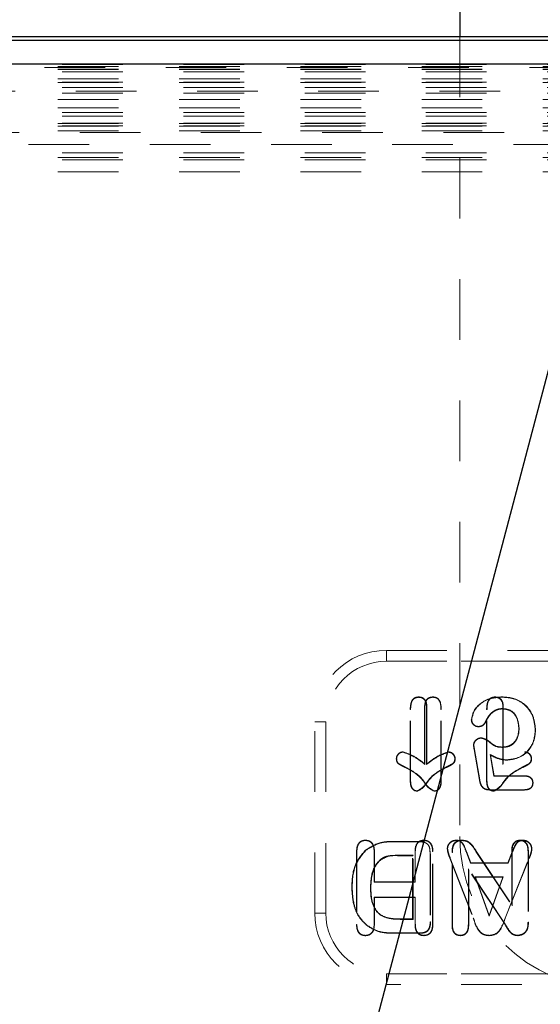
# Model space of a CAD drawing. Header units: inches. Extents: x 220 to 877, y 4 to 174.
# Tile 358 of 656: x 420.083 to 420.942, y 151.398 to 153.022. Entities that reach past the tile are written whole.
import ezdxf

# ---------------------------------------------------------------- set-up
doc = ezdxf.new("R2010")
doc.units = ezdxf.units.IN
doc.header["$LTSCALE"] = 0.5
doc.header["$MEASUREMENT"] = 0
doc.linetypes.add('HIDDEN', pattern=[0.225, 0.15, -0.075])
for name, color, linetype in [('DSS-M-S', 53, 'Continuous'), ('SID-M-S', 105, 'Continuous'), ('SVD-M-S', 8, 'Continuous')]:
    doc.layers.add(name, color=color, linetype=linetype)

msp = doc.modelspace()

# ---------------------------------------------------------------- linework, layer by layer
at = {"layer": 'DSS-M-S', "linetype": 'Continuous', "lineweight": 25}
msp.add_line((420.80864, 153.04988), (420.80864, 152.99386), dxfattribs=at)
at = {"layer": 'DSS-M-S', "linetype": 'HIDDEN', "lineweight": 18}
msp.add_line((420.80864, 152.99386), (420.80864, 151.67488), dxfattribs=at)
msp.add_arc((421.05864, 151.67488), 0.25, 180, 0, dxfattribs=at)
at = {"layer": 'SID-M-S'}
msp.add_line((422.37467, 157.8213), (420.11526, 149.26583), dxfattribs=at)
at = {"layer": 'SVD-M-S', "linetype": 'Continuous', "lineweight": 25}
for p, q in [((423.2744, 152.99386), (419.12455, 152.99386)), ((423.27435, 152.99386), (419.1246, 152.99386)), ((419.13037, 152.98804), (423.26858, 152.98804)), ((423.26858, 152.94869), (419.13037, 152.94869))]:
    msp.add_line(p, q, dxfattribs=at)
at = {"layer": 'SVD-M-S', "linetype": 'HIDDEN', "lineweight": 18}
for p, q in [((422.85302, 152.94818), (419.54593, 152.94818)), ((419.54593, 152.94465), (422.85302, 152.94465)), ((423.2236, 152.94311), (419.17535, 152.94311)), ((419.54593, 152.94032), (422.85302, 152.94032)), ((419.54593, 152.93987), (422.85302, 152.93987)), ((422.85302, 152.93614), (419.54593, 152.93614)), ((419.54593, 152.92434), (422.85302, 152.92434)), ((422.85302, 152.91906), (419.54593, 152.91906)), ((419.54593, 152.91816), (422.85302, 152.91816)), ((419.17535, 152.90375), (423.2236, 152.90375)), ((422.85302, 152.91029), (419.54593, 152.91029)), ((422.85302, 152.90065), (419.54593, 152.90065)), ((419.54593, 152.89022), (422.85302, 152.89022)), ((419.54593, 152.87665), (422.85302, 152.87665)), ((422.85302, 152.86877), (419.54593, 152.86877)), ((422.85302, 152.86259), (419.54593, 152.86259)), ((422.85302, 152.851), (419.54593, 152.851)), ((419.54593, 152.85079), (422.85302, 152.85079)), ((422.85302, 152.84661), (419.54593, 152.84661)), ((419.54593, 152.84622), (422.85302, 152.84622)), ((419.54593, 152.83875), (422.85302, 152.83875)), ((419.78181, 152.83578), (422.61713, 152.83578)), ((422.59745, 152.8161), (419.8015, 152.8161)), ((422.85302, 152.80251), (419.54593, 152.80251)), ((419.54593, 152.79465), (422.85302, 152.79465)), ((422.85302, 152.79086), (419.54593, 152.79086)), ((419.54593, 152.7712), (422.85302, 152.7712)), ((420.68766, 151.98205), (420.68766, 151.96401)), ((420.68766, 151.98205), (421.71129, 151.98205)), ((420.68766, 151.96401), (420.68766, 151.98205)), ((420.68766, 151.96401), (421.71129, 151.96401)), ((421.71129, 151.96401), (420.68766, 151.96401)), ((420.74091, 151.90466), (420.74091, 151.90528)), ((420.76434, 151.90476), (420.76434, 151.90528)), ((420.86689, 151.90466), (420.86689, 151.90528)), ((420.87919, 151.90476), (420.87919, 151.90528)), ((420.75117, 151.8886), (420.75066, 151.88861)), ((420.75066, 151.88861), (420.75066, 151.79504)), ((420.75117, 151.8886), (420.75117, 151.79402)), ((420.75397, 151.8886), (420.75459, 151.88861)), ((420.75397, 151.8886), (420.75397, 151.79381)), ((420.75459, 151.88861), (420.75459, 151.79504)), ((420.87996, 151.8886), (420.88058, 151.88861)), ((420.87996, 151.8886), (420.87996, 151.79381)), ((420.88058, 151.88861), (420.88058, 151.79504)), ((420.72765, 151.88442), (420.72703, 151.88442)), ((420.72703, 151.76573), (420.72703, 151.88442)), ((420.72765, 151.76574), (420.72765, 151.88442)), ((420.7777, 151.88442), (420.77821, 151.88442)), ((420.7777, 151.76574), (420.7777, 151.88442)), ((420.77821, 151.76573), (420.77821, 151.88442)), ((420.85364, 151.88442), (420.85302, 151.88442)), ((420.85302, 151.76573), (420.85302, 151.88442)), ((420.85364, 151.76574), (420.85364, 151.88442)), ((420.87959, 151.88611), (420.87959, 151.88559)), ((420.56955, 151.86394), (420.58759, 151.86394)), ((420.56955, 151.54898), (420.56955, 151.86394)), ((420.58759, 151.86394), (420.56955, 151.86394)), ((420.58759, 151.54898), (420.58759, 151.86394)), ((420.58759, 151.86394), (420.58759, 151.54898)), ((420.82831, 151.86732), (420.8278, 151.86732)), ((420.83964, 151.85658), (420.83964, 151.85607)), ((420.85215, 151.86634), (420.85262, 151.86612)), ((420.90668, 151.85358), (420.90617, 151.85357)), ((420.93321, 151.8505), (420.93373, 151.8505)), ((420.83185, 151.82568), (420.83133, 151.82568)), ((420.8443, 151.83734), (420.84431, 151.83786)), ((420.71515, 151.81421), (420.71516, 151.81473)), ((420.7901, 151.81411), (420.79009, 151.81473)), ((420.83298, 151.81863), (420.83247, 151.81854)), ((420.83247, 151.81854), (420.84118, 151.76822)), ((420.83298, 151.81863), (420.84168, 151.76831)), ((420.85866, 151.81029), (420.85935, 151.80931)), ((420.86483, 151.77484), (420.85866, 151.81029)), ((420.86526, 151.77536), (420.85935, 151.80931)), ((420.88003, 151.82209), (420.88002, 151.8226)), ((420.91608, 151.81411), (420.91607, 151.81473)), ((420.70454, 151.80316), (420.70403, 151.80316)), ((420.75117, 151.79402), (420.75066, 151.79504)), ((420.75397, 151.79381), (420.75459, 151.79504)), ((420.8006, 151.80316), (420.80122, 151.80316)), ((420.87996, 151.79381), (420.88058, 151.79504)), ((420.88654, 151.80146), (420.88654, 151.80095)), ((420.92659, 151.80316), (420.92721, 151.80316)), ((420.71932, 151.78932), (420.7191, 151.78886)), ((420.78588, 151.78942), (420.78615, 151.78886)), ((420.86483, 151.77484), (420.86526, 151.77536)), ((420.91459, 151.77484), (420.86483, 151.77484)), ((420.9146, 151.77536), (420.86526, 151.77536)), ((420.91186, 151.78942), (420.91213, 151.78886)), ((420.91459, 151.77484), (420.9146, 151.77536)), ((420.72765, 151.76574), (420.72703, 151.76573)), ((420.7777, 151.76574), (420.77821, 151.76573)), ((420.84168, 151.76831), (420.84118, 151.76822)), ((420.85364, 151.76574), (420.85302, 151.76573)), ((420.92909, 151.7637), (420.9296, 151.7637)), ((420.73889, 151.75039), (420.73888, 151.74977)), ((420.76636, 151.75028), (420.76637, 151.74977)), ((420.85945, 151.75225), (420.85945, 151.75173)), ((420.85945, 151.75225), (420.91397, 151.75225)), ((420.85945, 151.75173), (420.91398, 151.75173)), ((420.86487, 151.75039), (420.86486, 151.74977)), ((420.91397, 151.75225), (420.91398, 151.75173)), ((420.65306, 151.66854), (420.65306, 151.66906)), ((420.70099, 151.66647), (420.70098, 151.66709)), ((420.70098, 151.66709), (420.74103, 151.66709)), ((420.70099, 151.66647), (420.74102, 151.66647)), ((420.74102, 151.66647), (420.74103, 151.66709)), ((420.74951, 151.66854), (420.74952, 151.66906)), ((420.80264, 151.66854), (420.80264, 151.66906)), ((420.81226, 151.66844), (420.81226, 151.66906)), ((420.90814, 151.66844), (420.90814, 151.66906)), ((420.91293, 151.66854), (420.91293, 151.66906)), ((420.63897, 151.65026), (420.63845, 151.65026)), ((420.63845, 151.65026), (420.63845, 151.53028)), ((420.63897, 151.65026), (420.63897, 151.53028)), ((420.65369, 151.65232), (420.65328, 151.65279)), ((420.66746, 151.65054), (420.66798, 151.65054)), ((420.66746, 151.59964), (420.66746, 151.65054)), ((420.66798, 151.60016), (420.66798, 151.65054)), ((420.73542, 151.65053), (420.73491, 151.65054)), ((420.73491, 151.65054), (420.73491, 151.60016)), ((420.73542, 151.65053), (420.73542, 151.59964)), ((420.75954, 151.65116), (420.7605, 151.64547)), ((420.75988, 151.64546), (420.7605, 151.64547)), ((420.75988, 151.64546), (420.75988, 151.53435)), ((420.7605, 151.64547), (420.7605, 151.53434)), ((420.76392, 151.65026), (420.76444, 151.65026)), ((420.76392, 151.53028), (420.76392, 151.65026)), ((420.76444, 151.53028), (420.76444, 151.65026)), ((420.78857, 151.65512), (420.78806, 151.65512)), ((420.79655, 151.649), (420.79593, 151.649)), ((420.79593, 151.52923), (420.79593, 151.649)), ((420.79655, 151.52924), (420.79655, 151.649)), ((420.81913, 151.65023), (420.81961, 151.65042)), ((420.82646, 151.63114), (420.81913, 151.65023)), ((420.82681, 151.63166), (420.81961, 151.65042)), ((420.83546, 151.65063), (420.83598, 151.65097)), ((420.83546, 151.65063), (420.89498, 151.5607)), ((420.83598, 151.65097), (420.89436, 151.56276)), ((420.89525, 151.65002), (420.88805, 151.63166)), ((420.89572, 151.64982), (420.8884, 151.63114)), ((420.89498, 151.65148), (420.89436, 151.65149)), ((420.89436, 151.56276), (420.89436, 151.65149)), ((420.89498, 151.5607), (420.89498, 151.65148)), ((420.89572, 151.64982), (420.89525, 151.65002)), ((420.9213, 151.65139), (420.92192, 151.6514)), ((420.9213, 151.65139), (420.9213, 151.53391)), ((420.92192, 151.6514), (420.92192, 151.53391)), ((420.9273, 151.65493), (420.92782, 151.65494)), ((420.67735, 151.63671), (420.67776, 151.63624)), ((420.73159, 151.64409), (420.70732, 151.64409)), ((420.70732, 151.64409), (420.70732, 151.64347)), ((420.73097, 151.64347), (420.70732, 151.64347)), ((420.73159, 151.64409), (420.73097, 151.64347)), ((420.73097, 151.53914), (420.73097, 151.64347)), ((420.73159, 151.53852), (420.73159, 151.64409)), ((420.79297, 151.63963), (420.79249, 151.63944)), ((420.79249, 151.63944), (420.83103, 151.54055)), ((420.79297, 151.63963), (420.83151, 151.54074)), ((420.82646, 151.63114), (420.82681, 151.63166)), ((420.8884, 151.63114), (420.82646, 151.63114)), ((420.88805, 151.63166), (420.82681, 151.63166)), ((420.88336, 151.54055), (420.92273, 151.6388)), ((420.88384, 151.54037), (420.92321, 151.63861)), ((420.8884, 151.63114), (420.88805, 151.63166)), ((420.92273, 151.6388), (420.92321, 151.63861)), ((420.88387, 151.5304), (420.82287, 151.62189)), ((420.82287, 151.62189), (420.82287, 151.52924)), ((420.82287, 151.62189), (420.82349, 151.61985)), ((420.82349, 151.61985), (420.82349, 151.52923)), ((420.88335, 151.53006), (420.82349, 151.61985)), ((420.66746, 151.59964), (420.66798, 151.60016)), ((420.73542, 151.59964), (420.66746, 151.59964)), ((420.73491, 151.60016), (420.66798, 151.60016)), ((420.73542, 151.59964), (420.73491, 151.60016)), ((420.83408, 151.60855), (420.83481, 151.60803)), ((420.8571, 151.54351), (420.83408, 151.60855)), ((420.83408, 151.60855), (420.88057, 151.60855)), ((420.83481, 151.60803), (420.87984, 151.60803)), ((420.85711, 151.54504), (420.83481, 151.60803)), ((420.88057, 151.60855), (420.8571, 151.54351)), ((420.87984, 151.60803), (420.85711, 151.54504)), ((420.88057, 151.60855), (420.87984, 151.60803)), ((420.6312, 151.59093), (420.63058, 151.59093)), ((420.66145, 151.59072), (420.66207, 151.59072)), ((420.66746, 151.57509), (420.66798, 151.57457)), ((420.66746, 151.57509), (420.73542, 151.57509)), ((420.66746, 151.53047), (420.66746, 151.57509)), ((420.66798, 151.53046), (420.66798, 151.57457)), ((420.66798, 151.57457), (420.73491, 151.57457)), ((420.73542, 151.57509), (420.73491, 151.57457)), ((420.73491, 151.57457), (420.73491, 151.53046)), ((420.73542, 151.57509), (420.73542, 151.53047)), ((420.56955, 151.54898), (420.58759, 151.54898)), ((420.58759, 151.54898), (420.56955, 151.54898)), ((420.89498, 151.5607), (420.89436, 151.56276)), ((420.71036, 151.53852), (420.71036, 151.53914)), ((420.71036, 151.53914), (420.73097, 151.53914)), ((420.71036, 151.53852), (420.73159, 151.53852)), ((420.73159, 151.53852), (420.73097, 151.53914)), ((420.75988, 151.53435), (420.7605, 151.53434)), ((420.83151, 151.54074), (420.83103, 151.54055)), ((420.8571, 151.54351), (420.85711, 151.54504)), ((420.88336, 151.54055), (420.88384, 151.54037)), ((420.9213, 151.53391), (420.92192, 151.53391)), ((420.63897, 151.53028), (420.63845, 151.53028)), ((420.65494, 151.52937), (420.65454, 151.52889)), ((420.66746, 151.53047), (420.66798, 151.53046)), ((420.7424, 151.51613), (420.70203, 151.51613)), ((420.70203, 151.51613), (420.70203, 151.51551)), ((420.74241, 151.51551), (420.70203, 151.51551)), ((420.73542, 151.53047), (420.73491, 151.53046)), ((420.7424, 151.51613), (420.74241, 151.51551)), ((420.76392, 151.53028), (420.76444, 151.53028)), ((420.79655, 151.52924), (420.79593, 151.52923)), ((420.82287, 151.52924), (420.82349, 151.52923)), ((420.88387, 151.5304), (420.88335, 151.53006)), ((420.91974, 151.52238), (420.92032, 151.52216)), ((420.65306, 151.51209), (420.65306, 151.51158)), ((420.74952, 151.51209), (420.74952, 151.51158)), ((420.80986, 151.5122), (420.80986, 151.51158)), ((420.85732, 151.51209), (420.85732, 151.51158)), ((420.90441, 151.5122), (420.90441, 151.51158)), ((421.71129, 151.44891), (420.68766, 151.44891)), ((420.68766, 151.43087), (420.68766, 151.44891)), ((420.68766, 151.44891), (420.68766, 151.43087)), ((420.68766, 151.44891), (421.71129, 151.44891)), ((421.71129, 151.43087), (420.68766, 151.43087))]:
    msp.add_line(p, q, dxfattribs=at)
for centre, radius, start, end in [((420.68766, 151.86394), 0.11811, 90, 180), ((420.68766, 151.86394), 0.10007, 90, 180), ((420.68766, 151.86394), 0.10007, 90, 180), ((420.68766, 151.54898), 0.11811, 180, 270), ((420.68766, 151.54898), 0.10007, 180, 270), ((420.68766, 151.54898), 0.10007, 180, 270)]:
    msp.add_arc(centre, radius, start, end, dxfattribs=at)
for points, knots in [([(420.72703, 151.88442), (420.72723, 151.88926), (420.72748, 151.89533), (420.73128, 151.90136), (420.73488, 151.90461), (420.7385, 151.90501), (420.74091, 151.90528)], [0, 0, 0, 0, 0.4994683, 0.6255522, 0.7507471, 1, 1, 1, 1]), ([(420.72765, 151.88442), (420.72784, 151.88916), (420.72807, 151.89507), (420.73174, 151.90092), (420.73515, 151.90403), (420.7386, 151.90441), (420.74091, 151.90466)], [0, 0, 0, 0, 0.5064361, 0.630972, 0.7532948, 1, 1, 1, 1]), ([(420.74091, 151.90528), (420.7432, 151.90501), (420.74779, 151.90449), (420.75388, 151.89819), (420.75432, 151.89225), (420.75459, 151.88861)], [0, 0, 0, 0, 0.2803614, 0.5599189, 1, 1, 1, 1]), ([(420.74091, 151.90466), (420.74238, 151.90455), (420.74529, 151.90435), (420.74919, 151.90218), (420.75334, 151.89719), (420.75371, 151.89215), (420.75397, 151.8886)], [0, 0, 0, 0, 0.1880343, 0.3722986, 0.5570796, 1, 1, 1, 1]), ([(420.76434, 151.90528), (420.76205, 151.90501), (420.75746, 151.90449), (420.75137, 151.89819), (420.75093, 151.89225), (420.75066, 151.88861)], [0, 0, 0, 0, 0.2803614, 0.5599189, 1, 1, 1, 1]), ([(420.76434, 151.90476), (420.76212, 151.90451), (420.75771, 151.90401), (420.75184, 151.89791), (420.75143, 151.89215), (420.75117, 151.8886)], [0, 0, 0, 0, 0.2796525, 0.5562328, 1, 1, 1, 1]), ([(420.77821, 151.88442), (420.77802, 151.88926), (420.77777, 151.89533), (420.77396, 151.90136), (420.77037, 151.90461), (420.76675, 151.90501), (420.76434, 151.90528)], [0, 0, 0, 0, 0.4994683, 0.6255522, 0.7507471, 1, 1, 1, 1]), ([(420.7777, 151.88442), (420.77751, 151.88918), (420.77727, 151.89511), (420.77359, 151.90099), (420.77014, 151.90412), (420.76666, 151.90451), (420.76434, 151.90476)], [0, 0, 0, 0, 0.5052384, 0.6300376, 0.7528509, 1, 1, 1, 1]), ([(420.87919, 151.90528), (420.87256, 151.90495), (420.85933, 151.90429), (420.84274, 151.89552), (420.83095, 151.88267), (420.82885, 151.87244), (420.8278, 151.86732)], [0, 0, 0, 0, 0.2808691, 0.560679, 0.780594, 1, 1, 1, 1]), ([(420.87919, 151.90476), (420.87261, 151.90444), (420.8595, 151.90379), (420.84308, 151.89511), (420.83144, 151.88245), (420.82935, 151.87236), (420.82831, 151.86732)], [0, 0, 0, 0, 0.2820451, 0.5619711, 0.7813879, 1, 1, 1, 1]), ([(420.85302, 151.88442), (420.85322, 151.88926), (420.85347, 151.89533), (420.85727, 151.90136), (420.86086, 151.90461), (420.86448, 151.90501), (420.86689, 151.90528)], [0, 0, 0, 0, 0.4994683, 0.6255522, 0.7507471, 1, 1, 1, 1]), ([(420.85364, 151.88442), (420.85382, 151.88916), (420.85406, 151.89507), (420.85772, 151.90092), (420.86114, 151.90403), (420.86458, 151.90441), (420.86689, 151.90466)], [0, 0, 0, 0, 0.5064361, 0.630972, 0.7532948, 1, 1, 1, 1]), ([(420.86689, 151.90528), (420.86919, 151.90501), (420.87377, 151.90449), (420.87986, 151.89819), (420.88031, 151.89225), (420.88058, 151.88861)], [0, 0, 0, 0, 0.2803614, 0.5599189, 1, 1, 1, 1]), ([(420.86689, 151.90466), (420.86836, 151.90455), (420.87127, 151.90435), (420.87517, 151.90218), (420.87932, 151.89719), (420.8797, 151.89215), (420.87996, 151.8886)], [0, 0, 0, 0, 0.1880343, 0.3722986, 0.5570796, 1, 1, 1, 1]), ([(420.93373, 151.8505), (420.9329, 151.85863), (420.93126, 151.87487), (420.91695, 151.89358), (420.89834, 151.90385), (420.88558, 151.9048), (420.87919, 151.90528)], [0, 0, 0, 0, 0.2800754, 0.5592045, 0.7794042, 1, 1, 1, 1]), ([(420.93321, 151.8505), (420.93239, 151.85856), (420.93077, 151.87465), (420.9166, 151.89318), (420.89817, 151.90335), (420.88552, 151.90429), (420.87919, 151.90476)], [0, 0, 0, 0, 0.2803804, 0.559182, 0.7791182, 1, 1, 1, 1]), ([(420.85215, 151.86634), (420.85371, 151.8693), (420.85683, 151.87523), (420.86379, 151.88166), (420.87168, 151.88548), (420.87696, 151.8859), (420.87959, 151.88611)], [0, 0, 0, 0, 0.2790668, 0.5590096, 0.7797819, 1, 1, 1, 1]), ([(420.85262, 151.86612), (420.85416, 151.86905), (420.85723, 151.87489), (420.86408, 151.88122), (420.87182, 151.88497), (420.877, 151.88539), (420.87959, 151.88559)], [0, 0, 0, 0, 0.2801651, 0.5600077, 0.780024, 1, 1, 1, 1]), ([(420.87959, 151.88611), (420.88405, 151.8855), (420.89297, 151.88428), (420.90457, 151.87198), (420.90588, 151.86054), (420.90668, 151.85358)], [0, 0, 0, 0, 0.2807749, 0.5620534, 1, 1, 1, 1]), ([(420.87959, 151.88559), (420.88396, 151.885), (420.8927, 151.88381), (420.90409, 151.8717), (420.90538, 151.86045), (420.90617, 151.85357)], [0, 0, 0, 0, 0.2799612, 0.5602456, 1, 1, 1, 1]), ([(420.8278, 151.86732), (420.82808, 151.86565), (420.82863, 151.86228), (420.83188, 151.85868), (420.83564, 151.85636), (420.8383, 151.85616), (420.83964, 151.85607)], [0, 0, 0, 0, 0.2789683, 0.5592903, 0.7795134, 1, 1, 1, 1]), ([(420.82831, 151.86732), (420.82858, 151.86573), (420.82912, 151.86251), (420.83222, 151.85908), (420.83581, 151.85685), (420.83836, 151.85667), (420.83964, 151.85658)], [0, 0, 0, 0, 0.2780062, 0.5595336, 0.77838, 1, 1, 1, 1]), ([(420.83964, 151.85658), (420.84122, 151.85673), (420.84437, 151.85703), (420.84916, 151.86044), (420.85101, 151.86409), (420.85215, 151.86634)], [0, 0, 0, 0, 0.27856914, 0.5565302, 1, 1, 1, 1]), ([(420.83964, 151.85607), (420.84128, 151.85622), (420.84456, 151.85653), (420.84952, 151.86005), (420.85144, 151.86382), (420.85262, 151.86612)], [0, 0, 0, 0, 0.2800173, 0.5601385, 1, 1, 1, 1]), ([(420.90617, 151.85357), (420.90589, 151.84931), (420.90533, 151.84079), (420.89938, 151.83006), (420.89007, 151.82362), (420.88337, 151.82294), (420.88002, 151.8226)], [0, 0, 0, 0, 0.2806995, 0.5602578, 0.7799565, 1, 1, 1, 1]), ([(420.90668, 151.85358), (420.9064, 151.84926), (420.90583, 151.84061), (420.89977, 151.82969), (420.89028, 151.82313), (420.88344, 151.82243), (420.88003, 151.82209)], [0, 0, 0, 0, 0.2791309, 0.5589856, 0.7798026, 1, 1, 1, 1]), ([(420.88654, 151.80095), (420.89368, 151.80186), (420.90796, 151.80368), (420.92361, 151.81725), (420.93231, 151.83368), (420.93326, 151.84489), (420.93373, 151.8505)], [0, 0, 0, 0, 0.2795247, 0.5588567, 0.7793601, 1, 1, 1, 1]), ([(420.88654, 151.80146), (420.8936, 151.80237), (420.90772, 151.80417), (420.9232, 151.81759), (420.93181, 151.83384), (420.93274, 151.84494), (420.93321, 151.8505)], [0, 0, 0, 0, 0.2795201, 0.5585634, 0.7790477, 1, 1, 1, 1]), ([(420.84431, 151.83786), (420.84247, 151.83763), (420.83879, 151.83718), (420.83471, 151.83388), (420.83183, 151.83002), (420.8315, 151.82712), (420.83133, 151.82568)], [0, 0, 0, 0, 0.2796688, 0.5596991, 0.7800385, 1, 1, 1, 1]), ([(420.83133, 151.82568), (420.83153, 151.82434), (420.83188, 151.82196), (420.83229, 151.81959), (420.83247, 151.81854)], [0, 0, 0, 0, 0.55992286, 1, 1, 1, 1]), ([(420.8443, 151.83734), (420.84254, 151.83712), (420.839, 151.83669), (420.83509, 151.83351), (420.83233, 151.82983), (420.83201, 151.82706), (420.83185, 151.82568)], [0, 0, 0, 0, 0.2804984, 0.5610729, 0.7810298, 1, 1, 1, 1]), ([(420.83185, 151.82568), (420.83205, 151.82437), (420.8324, 151.82201), (420.8328, 151.81967), (420.83298, 151.81863)], [0, 0, 0, 0, 0.5572677, 1, 1, 1, 1]), ([(420.88003, 151.82209), (420.87618, 151.82218), (420.86849, 151.82238), (420.85991, 151.82889), (420.85259, 151.83497), (420.84704, 151.83656), (420.8443, 151.83734)], [0, 0, 0, 0, 0.2840584, 0.5680563, 0.7875812, 1, 1, 1, 1]), ([(420.88002, 151.8226), (420.87623, 151.82269), (420.86864, 151.82288), (420.86015, 151.82937), (420.85278, 151.83547), (420.84713, 151.83706), (420.84431, 151.83786)], [0, 0, 0, 0, 0.2799775, 0.560502, 0.7813901, 1, 1, 1, 1]), ([(420.71516, 151.81473), (420.71351, 151.81448), (420.71019, 151.814), (420.70667, 151.81076), (420.70442, 151.80707), (420.70416, 151.80447), (420.70403, 151.80316)], [0, 0, 0, 0, 0.2790057, 0.5591807, 0.7797083, 1, 1, 1, 1]), ([(420.71515, 151.81421), (420.71358, 151.81398), (420.71042, 151.81351), (420.70707, 151.81042), (420.70492, 151.8069), (420.70467, 151.80441), (420.70454, 151.80316)], [0, 0, 0, 0, 0.2778287, 0.5587448, 0.7791788, 1, 1, 1, 1]), ([(420.75117, 151.79402), (420.74496, 151.79886), (420.73395, 151.80744), (420.72085, 151.81216), (420.71515, 151.81421)], [0, 0, 0, 0, 0.564758, 1, 1, 1, 1]), ([(420.75066, 151.79504), (420.74456, 151.79977), (420.73372, 151.80818), (420.72081, 151.81273), (420.71516, 151.81473)], [0, 0, 0, 0, 0.5621165, 1, 1, 1, 1]), ([(420.75397, 151.79381), (420.76021, 151.79868), (420.77125, 151.80729), (420.78439, 151.81204), (420.7901, 151.81411)], [0, 0, 0, 0, 0.5652838, 1, 1, 1, 1]), ([(420.75459, 151.79504), (420.76069, 151.79977), (420.77152, 151.80818), (420.78443, 151.81273), (420.79009, 151.81473)], [0, 0, 0, 0, 0.5621165, 1, 1, 1, 1]), ([(420.79009, 151.81473), (420.79174, 151.81448), (420.79506, 151.814), (420.79858, 151.81076), (420.80083, 151.80707), (420.80109, 151.80447), (420.80122, 151.80316)], [0, 0, 0, 0, 0.2790057, 0.5591807, 0.7797083, 1, 1, 1, 1]), ([(420.7901, 151.81411), (420.79165, 151.81388), (420.79478, 151.81341), (420.7981, 151.81035), (420.80023, 151.80686), (420.80048, 151.8044), (420.8006, 151.80316)], [0, 0, 0, 0, 0.27756603, 0.55865106, 0.77907384, 1, 1, 1, 1]), ([(420.85866, 151.81029), (420.86162, 151.80868), (420.86649, 151.80604), (420.87373, 151.80341), (420.88005, 151.8018), (420.88438, 151.80157), (420.88654, 151.80146)], [0, 0, 0, 0, 0.341155, 0.5611618, 0.7807098, 1, 1, 1, 1]), ([(420.85935, 151.80931), (420.86415, 151.8068), (420.87272, 151.8023), (420.88232, 151.80136), (420.88654, 151.80095)], [0, 0, 0, 0, 0.5603112, 1, 1, 1, 1]), ([(420.91607, 151.81473), (420.91773, 151.81448), (420.92105, 151.814), (420.92456, 151.81076), (420.92681, 151.80707), (420.92708, 151.80447), (420.92721, 151.80316)], [0, 0, 0, 0, 0.2790057, 0.5591807, 0.7797083, 1, 1, 1, 1]), ([(420.91608, 151.81411), (420.91764, 151.81388), (420.92077, 151.81341), (420.92408, 151.81035), (420.92622, 151.80686), (420.92646, 151.8044), (420.92659, 151.80316)], [0, 0, 0, 0, 0.277566, 0.5586511, 0.7790738, 1, 1, 1, 1]), ([(420.70403, 151.80316), (420.70427, 151.80101), (420.70477, 151.7967), (420.71153, 151.79256), (420.71622, 151.79027), (420.7191, 151.78886)], [0, 0, 0, 0, 0.2779716, 0.5575629, 1, 1, 1, 1]), ([(420.70454, 151.80316), (420.70478, 151.80111), (420.70524, 151.79698), (420.71187, 151.79299), (420.71647, 151.79073), (420.71932, 151.78932)], [0, 0, 0, 0, 0.2721658, 0.5482089, 1, 1, 1, 1]), ([(420.8006, 151.80316), (420.80037, 151.80113), (420.79991, 151.79703), (420.79331, 151.79307), (420.78873, 151.79082), (420.78588, 151.78942)], [0, 0, 0, 0, 0.2709542, 0.546277, 1, 1, 1, 1]), ([(420.80122, 151.80316), (420.80097, 151.80101), (420.80048, 151.7967), (420.79372, 151.79256), (420.78903, 151.79027), (420.78615, 151.78886)], [0, 0, 0, 0, 0.27797158, 0.55756292, 1, 1, 1, 1]), ([(420.92659, 151.80316), (420.92636, 151.80113), (420.92589, 151.79703), (420.9193, 151.79307), (420.91472, 151.79082), (420.91186, 151.78942)], [0, 0, 0, 0, 0.2709542, 0.546277, 1, 1, 1, 1]), ([(420.92721, 151.80316), (420.92696, 151.80101), (420.92646, 151.7967), (420.9197, 151.79256), (420.91501, 151.79027), (420.91213, 151.78886)], [0, 0, 0, 0, 0.2779716, 0.5575629, 1, 1, 1, 1]), ([(420.7191, 151.78886), (420.72964, 151.78313), (420.74436, 151.77513), (420.7546, 151.75642), (420.76253, 151.75194), (420.76637, 151.74977)], [0, 0, 0, 0, 0.5658165, 0.7897896, 1, 1, 1, 1]), ([(420.71932, 151.78932), (420.72993, 151.78356), (420.74471, 151.77552), (420.75491, 151.75689), (420.76268, 151.75241), (420.76636, 151.75028)], [0, 0, 0, 0, 0.5709798, 0.7963058, 1, 1, 1, 1]), ([(420.78615, 151.78886), (420.77561, 151.78313), (420.76089, 151.77513), (420.75065, 151.75642), (420.74272, 151.75194), (420.73888, 151.74977)], [0, 0, 0, 0, 0.5658165, 0.7897896, 1, 1, 1, 1]), ([(420.78588, 151.78942), (420.77527, 151.78365), (420.76047, 151.7756), (420.75027, 151.75699), (420.74254, 151.7525), (420.73889, 151.75039)], [0, 0, 0, 0, 0.5720161, 0.7976144, 1, 1, 1, 1]), ([(420.91213, 151.78886), (420.90159, 151.78313), (420.88688, 151.77513), (420.87664, 151.75642), (420.8687, 151.75194), (420.86486, 151.74977)], [0, 0, 0, 0, 0.5658165, 0.7897896, 1, 1, 1, 1]), ([(420.91186, 151.78942), (420.90125, 151.78365), (420.88645, 151.7756), (420.87626, 151.75699), (420.86853, 151.7525), (420.86487, 151.75039)], [0, 0, 0, 0, 0.5720161, 0.7976144, 1, 1, 1, 1]), ([(420.92909, 151.7637), (420.92899, 151.76499), (420.92878, 151.76755), (420.9267, 151.77089), (420.92216, 151.77435), (420.91772, 151.77464), (420.91459, 151.77484)], [0, 0, 0, 0, 0.1869558, 0.3708065, 0.5559453, 1, 1, 1, 1]), ([(420.9296, 151.7637), (420.92933, 151.76572), (420.92879, 151.76975), (420.92299, 151.77481), (420.91778, 151.77515), (420.9146, 151.77536)], [0, 0, 0, 0, 0.2797057, 0.5593856, 1, 1, 1, 1]), ([(420.73888, 151.74977), (420.73678, 151.75009), (420.73257, 151.75075), (420.7277, 151.75709), (420.72729, 151.76245), (420.72703, 151.76573)], [0, 0, 0, 0, 0.279037, 0.5592717, 1, 1, 1, 1]), ([(420.73889, 151.75039), (420.73755, 151.7505), (420.7349, 151.75072), (420.7316, 151.75312), (420.72823, 151.75793), (420.72789, 151.76251), (420.72765, 151.76574)], [0, 0, 0, 0, 0.1861098, 0.3690935, 0.5545408, 1, 1, 1, 1]), ([(420.76636, 151.75028), (420.76771, 151.7504), (420.77038, 151.75062), (420.77372, 151.75303), (420.77711, 151.75788), (420.77745, 151.76249), (420.7777, 151.76574)], [0, 0, 0, 0, 0.186283, 0.3692705, 0.5557195, 1, 1, 1, 1]), ([(420.76637, 151.74977), (420.76847, 151.75009), (420.77268, 151.75074), (420.77754, 151.75709), (420.77796, 151.76245), (420.77821, 151.76573)], [0, 0, 0, 0, 0.2790243, 0.5592919, 1, 1, 1, 1]), ([(420.84118, 151.76822), (420.8417, 151.7657), (420.84275, 151.76068), (420.84695, 151.75436), (420.85338, 151.75198), (420.85742, 151.75182), (420.85945, 151.75173)], [0, 0, 0, 0, 0.28090354, 0.55934375, 0.77920222, 1, 1, 1, 1]), ([(420.84168, 151.76831), (420.8422, 151.76583), (420.84322, 151.76094), (420.84728, 151.75478), (420.85353, 151.75248), (420.85746, 151.75233), (420.85945, 151.75225)], [0, 0, 0, 0, 0.28401625, 0.55951303, 0.77706435, 1, 1, 1, 1]), ([(420.86486, 151.74977), (420.86276, 151.75009), (420.85856, 151.75075), (420.85369, 151.75709), (420.85327, 151.76245), (420.85302, 151.76573)], [0, 0, 0, 0, 0.279037, 0.5592717, 1, 1, 1, 1]), ([(420.86487, 151.75039), (420.86353, 151.7505), (420.86089, 151.75072), (420.85758, 151.75312), (420.85422, 151.75793), (420.85388, 151.76251), (420.85364, 151.76574)], [0, 0, 0, 0, 0.1861098, 0.3690935, 0.5545408, 1, 1, 1, 1]), ([(420.91397, 151.75225), (420.91603, 151.75233), (420.92008, 151.75248), (420.92553, 151.75457), (420.92874, 151.75894), (420.92897, 151.7621), (420.92909, 151.7637)], [0, 0, 0, 0, 0.2864973, 0.5652897, 0.779799, 1, 1, 1, 1]), ([(420.91398, 151.75173), (420.91607, 151.75182), (420.92024, 151.75198), (420.92588, 151.75416), (420.92923, 151.75873), (420.92948, 151.76204), (420.9296, 151.7637)], [0, 0, 0, 0, 0.2811327, 0.5607075, 0.7797799, 1, 1, 1, 1]), ([(420.65306, 151.66906), (420.65052, 151.66874), (420.64544, 151.6681), (420.63908, 151.66081), (420.63869, 151.65427), (420.63845, 151.65026)], [0, 0, 0, 0, 0.2799887, 0.5593428, 1, 1, 1, 1]), ([(420.65306, 151.66854), (420.65143, 151.66841), (420.64818, 151.66816), (420.6439, 151.6656), (420.63956, 151.65981), (420.63921, 151.65421), (420.63897, 151.65026)], [0, 0, 0, 0, 0.1872675, 0.371768, 0.5570253, 1, 1, 1, 1]), ([(420.66798, 151.65054), (420.66787, 151.65306), (420.66766, 151.65808), (420.66445, 151.66457), (420.65901, 151.66851), (420.65504, 151.66887), (420.65306, 151.66906)], [0, 0, 0, 0, 0.2808678, 0.5599553, 0.7799371, 1, 1, 1, 1]), ([(420.66746, 151.65054), (420.66736, 151.65301), (420.66715, 151.6579), (420.66405, 151.6642), (420.65881, 151.66801), (420.65498, 151.66836), (420.65306, 151.66854)], [0, 0, 0, 0, 0.28443195, 0.56236202, 0.78043516, 1, 1, 1, 1]), ([(420.65328, 151.65279), (420.66149, 151.65783), (420.67621, 151.66687), (420.69338, 151.66702), (420.70098, 151.66709)], [0, 0, 0, 0, 0.5577141, 1, 1, 1, 1]), ([(420.65369, 151.65232), (420.66181, 151.65731), (420.6764, 151.66626), (420.69343, 151.6664), (420.70099, 151.66647)], [0, 0, 0, 0, 0.5564517, 1, 1, 1, 1]), ([(420.74952, 151.66906), (420.74785, 151.66893), (420.74451, 151.66868), (420.74009, 151.66608), (420.73554, 151.66025), (420.73517, 151.65454), (420.73491, 151.65054)], [0, 0, 0, 0, 0.1871224, 0.3743138, 0.5611908, 1, 1, 1, 1]), ([(420.74951, 151.66854), (420.7479, 151.66842), (420.74468, 151.66818), (420.74042, 151.66568), (420.73603, 151.66001), (420.73567, 151.65445), (420.73542, 151.65053)], [0, 0, 0, 0, 0.18675226, 0.37209847, 0.55714175, 1, 1, 1, 1]), ([(420.74102, 151.66647), (420.74313, 151.6664), (420.74728, 151.66626), (420.75337, 151.66463), (420.75833, 151.65988), (420.75964, 151.65282), (420.7598, 151.64794), (420.75988, 151.64546)], [0, 0, 0, 0, 0.1899016, 0.3752428, 0.5564672, 0.7750119, 1, 1, 1, 1]), ([(420.74103, 151.66709), (420.74445, 151.6673), (420.74882, 151.66758), (420.75199, 151.66488), (420.75268, 151.6643)], [0, 0, 0, 0, 0.7815216, 1, 1, 1, 1]), ([(420.76392, 151.65026), (420.76381, 151.65275), (420.76361, 151.65768), (420.76055, 151.66406), (420.75531, 151.66798), (420.75145, 151.66835), (420.74951, 151.66854)], [0, 0, 0, 0, 0.2843567, 0.5623956, 0.7803101, 1, 1, 1, 1]), ([(420.76444, 151.65026), (420.76433, 151.6528), (420.76411, 151.65786), (420.76095, 151.66442), (420.75551, 151.66847), (420.75152, 151.66886), (420.74952, 151.66906)], [0, 0, 0, 0, 0.2808295, 0.5599503, 0.7798858, 1, 1, 1, 1]), ([(420.80264, 151.66906), (420.80056, 151.66878), (420.79639, 151.66824), (420.79176, 151.66449), (420.78862, 151.66004), (420.78824, 151.65676), (420.78806, 151.65512)], [0, 0, 0, 0, 0.2795449, 0.5596166, 0.7799827, 1, 1, 1, 1]), ([(420.80264, 151.66854), (420.80063, 151.66828), (420.79661, 151.66775), (420.79214, 151.66413), (420.78911, 151.65985), (420.78875, 151.6567), (420.78857, 151.65512)], [0, 0, 0, 0, 0.279961, 0.5605961, 0.7805323, 1, 1, 1, 1]), ([(420.79593, 151.649), (420.79604, 151.65176), (420.79627, 151.65726), (420.79951, 151.66459), (420.80574, 151.66863), (420.81008, 151.66891), (420.81226, 151.66906)], [0, 0, 0, 0, 0.2810153, 0.5602589, 0.7796095, 1, 1, 1, 1]), ([(420.79655, 151.649), (420.79666, 151.6517), (420.79688, 151.65705), (420.79998, 151.66415), (420.80597, 151.66803), (420.81015, 151.6683), (420.81226, 151.66844)], [0, 0, 0, 0, 0.285341, 0.5632531, 0.7790131, 1, 1, 1, 1]), ([(420.81961, 151.65042), (420.81799, 151.65531), (420.81574, 151.6621), (420.8088, 151.66877), (420.8047, 151.66896), (420.80264, 151.66906)], [0, 0, 0, 0, 0.5619892, 0.7798111, 1, 1, 1, 1]), ([(420.81913, 151.65023), (420.81753, 151.65509), (420.81533, 151.66174), (420.80858, 151.66827), (420.80464, 151.66845), (420.80264, 151.66854)], [0, 0, 0, 0, 0.5702385, 0.7814563, 1, 1, 1, 1]), ([(420.81226, 151.66906), (420.81524, 151.66879), (420.82118, 151.66826), (420.82942, 151.66112), (420.83349, 151.65483), (420.83598, 151.65097)], [0, 0, 0, 0, 0.2793123, 0.5588063, 1, 1, 1, 1]), ([(420.81226, 151.66844), (420.81515, 151.66818), (420.82094, 151.66767), (420.829, 151.66065), (420.833, 151.65445), (420.83546, 151.65063)], [0, 0, 0, 0, 0.2768923, 0.553671, 1, 1, 1, 1]), ([(420.89436, 151.65149), (420.89445, 151.65385), (420.89465, 151.65856), (420.8976, 151.66463), (420.90256, 151.66849), (420.90628, 151.66887), (420.90814, 151.66906)], [0, 0, 0, 0, 0.2809871, 0.5603406, 0.7800791, 1, 1, 1, 1]), ([(420.89498, 151.65148), (420.89507, 151.6538), (420.89525, 151.65835), (420.89808, 151.66421), (420.90282, 151.6679), (420.90636, 151.66826), (420.90814, 151.66844)], [0, 0, 0, 0, 0.2860543, 0.564243, 0.7811079, 1, 1, 1, 1]), ([(420.91293, 151.66906), (420.91026, 151.66872), (420.90489, 151.66806), (420.89919, 151.65993), (420.89675, 151.65379), (420.89525, 151.65002)], [0, 0, 0, 0, 0.2783168, 0.5572218, 1, 1, 1, 1]), ([(420.91293, 151.66854), (420.91035, 151.66822), (420.90517, 151.66758), (420.89962, 151.65961), (420.89722, 151.65357), (420.89572, 151.64982)], [0, 0, 0, 0, 0.27415691, 0.54962554, 1, 1, 1, 1]), ([(420.90814, 151.66906), (420.91051, 151.66874), (420.91526, 151.66811), (420.92125, 151.66129), (420.92166, 151.65516), (420.92192, 151.6514)], [0, 0, 0, 0, 0.27973651, 0.5592898, 1, 1, 1, 1]), ([(420.90814, 151.66844), (420.90965, 151.66832), (420.91267, 151.66809), (420.91661, 151.66565), (420.92069, 151.6603), (420.92105, 151.65508), (420.9213, 151.65139)], [0, 0, 0, 0, 0.186641, 0.3709224, 0.5558202, 1, 1, 1, 1]), ([(420.92782, 151.65494), (420.92748, 151.65705), (420.9268, 151.66128), (420.92268, 151.66577), (420.91795, 151.66863), (420.9146, 151.66892), (420.91293, 151.66906)], [0, 0, 0, 0, 0.2788809, 0.5591973, 0.7795671, 1, 1, 1, 1]), ([(420.9273, 151.65493), (420.92698, 151.65696), (420.92632, 151.66103), (420.92234, 151.66536), (420.91778, 151.66813), (420.91455, 151.6684), (420.91293, 151.66854)], [0, 0, 0, 0, 0.2778469, 0.5590388, 0.778736, 1, 1, 1, 1]), ([(420.63058, 151.59093), (420.63114, 151.60396), (420.63216, 151.62718), (420.64683, 151.64497), (420.65328, 151.65279)], [0, 0, 0, 0, 0.5607742, 1, 1, 1, 1]), ([(420.6312, 151.59093), (420.63176, 151.60388), (420.63275, 151.62693), (420.64731, 151.64458), (420.65369, 151.65232)], [0, 0, 0, 0, 0.5615882, 1, 1, 1, 1]), ([(420.78806, 151.65512), (420.78856, 151.65211), (420.78945, 151.64671), (420.79156, 151.64166), (420.79249, 151.63944)], [0, 0, 0, 0, 0.5587217, 1, 1, 1, 1]), ([(420.78857, 151.65512), (420.78907, 151.65216), (420.78996, 151.64683), (420.79204, 151.64184), (420.79297, 151.63963)], [0, 0, 0, 0, 0.55517959, 1, 1, 1, 1]), ([(420.92273, 151.6388), (420.92395, 151.64174), (420.92611, 151.64694), (420.92694, 151.65251), (420.9273, 151.65493)], [0, 0, 0, 0, 0.5646317, 1, 1, 1, 1]), ([(420.92321, 151.63861), (420.92443, 151.64156), (420.92662, 151.64683), (420.92745, 151.65246), (420.92782, 151.65494)], [0, 0, 0, 0, 0.5607315, 1, 1, 1, 1]), ([(420.67735, 151.63671), (420.67415, 151.63323), (420.66773, 151.62627), (420.66237, 151.61004), (420.6618, 151.59804), (420.66145, 151.59072)], [0, 0, 0, 0, 0.2806863, 0.5613066, 1, 1, 1, 1]), ([(420.67776, 151.63624), (420.6746, 151.63281), (420.66828, 151.62595), (420.66298, 151.60989), (420.66242, 151.59799), (420.66207, 151.59072)], [0, 0, 0, 0, 0.2793882, 0.5594968, 1, 1, 1, 1]), ([(420.70732, 151.64409), (420.70376, 151.6441), (420.69789, 151.64412), (420.68977, 151.64297), (420.68302, 151.64086), (420.67925, 151.63809), (420.67735, 151.63671)], [0, 0, 0, 0, 0.3371582, 0.5573862, 0.7783388, 1, 1, 1, 1]), ([(420.70732, 151.64347), (420.70137, 151.64363), (420.69079, 151.64393), (420.68173, 151.63858), (420.67776, 151.63624)], [0, 0, 0, 0, 0.56186522, 1, 1, 1, 1]), ([(420.65454, 151.52889), (420.65005, 151.5335), (420.64106, 151.54273), (420.63216, 151.56435), (420.63118, 151.58085), (420.63058, 151.59093)], [0, 0, 0, 0, 0.2798406, 0.5599143, 1, 1, 1, 1]), ([(420.65494, 151.52937), (420.65049, 151.53394), (420.64159, 151.54308), (420.63276, 151.56453), (420.63179, 151.58091), (420.6312, 151.59093)], [0, 0, 0, 0, 0.2793534, 0.559071, 1, 1, 1, 1]), ([(420.66145, 151.59072), (420.66167, 151.58298), (420.66211, 151.56752), (420.67256, 151.54662), (420.69211, 151.53899), (420.70428, 151.53868), (420.71036, 151.53852)], [0, 0, 0, 0, 0.2801176, 0.5595276, 0.7797483, 1, 1, 1, 1]), ([(420.66207, 151.59072), (420.66229, 151.58303), (420.66272, 151.56774), (420.67301, 151.5471), (420.6923, 151.5396), (420.70432, 151.53929), (420.71036, 151.53914)], [0, 0, 0, 0, 0.2815983, 0.5598584, 0.7785291, 1, 1, 1, 1]), ([(420.75988, 151.53435), (420.75978, 151.53158), (420.75957, 151.52615), (420.75559, 151.5191), (420.74886, 151.5164), (420.74457, 151.51622), (420.7424, 151.51613)], [0, 0, 0, 0, 0.2848443, 0.5579025, 0.7759326, 1, 1, 1, 1]), ([(420.7605, 151.53434), (420.76039, 151.53151), (420.76017, 151.5259), (420.75602, 151.51861), (420.74904, 151.51579), (420.74463, 151.51561), (420.74241, 151.51551)], [0, 0, 0, 0, 0.2812167, 0.5585203, 0.7788013, 1, 1, 1, 1]), ([(420.83103, 151.54055), (420.83337, 151.53282), (420.83663, 151.52207), (420.84787, 151.51238), (420.85417, 151.51185), (420.85732, 151.51158)], [0, 0, 0, 0, 0.56107601, 0.7803369, 1, 1, 1, 1]), ([(420.83151, 151.54074), (420.83382, 151.53306), (420.83703, 151.52243), (420.84809, 151.51287), (420.85424, 151.51235), (420.85732, 151.51209)], [0, 0, 0, 0, 0.565386, 0.7820164, 1, 1, 1, 1]), ([(420.85732, 151.51209), (420.86127, 151.51258), (420.86916, 151.51355), (420.87821, 151.52528), (420.88139, 151.53472), (420.88336, 151.54055)], [0, 0, 0, 0, 0.2759317, 0.5526841, 1, 1, 1, 1]), ([(420.85732, 151.51158), (420.86136, 151.51208), (420.86943, 151.51308), (420.87864, 151.52496), (420.88186, 151.53451), (420.88384, 151.54037)], [0, 0, 0, 0, 0.2783523, 0.557174, 1, 1, 1, 1]), ([(420.9213, 151.53391), (420.92127, 151.53171), (420.92123, 151.5278), (420.92019, 151.52403), (420.91974, 151.52238)], [0, 0, 0, 0, 0.562942, 1, 1, 1, 1]), ([(420.92192, 151.53391), (420.92189, 151.53167), (420.92184, 151.52769), (420.92078, 151.52385), (420.92032, 151.52216)], [0, 0, 0, 0, 0.5602669, 1, 1, 1, 1]), ([(420.63845, 151.53028), (420.63856, 151.52776), (420.63878, 151.52275), (420.64169, 151.51613), (420.64711, 151.5121), (420.65107, 151.51175), (420.65306, 151.51158)], [0, 0, 0, 0, 0.2810706, 0.5602509, 0.7799082, 1, 1, 1, 1]), ([(420.63897, 151.53028), (420.63907, 151.52781), (420.63928, 151.52292), (420.64209, 151.51649), (420.64731, 151.51259), (420.65114, 151.51226), (420.65306, 151.51209)], [0, 0, 0, 0, 0.2851229, 0.5632508, 0.7804106, 1, 1, 1, 1]), ([(420.65306, 151.51209), (420.65471, 151.51222), (420.658, 151.51247), (420.66234, 151.51504), (420.66689, 151.52078), (420.66723, 151.52646), (420.66746, 151.53047)], [0, 0, 0, 0, 0.1868691, 0.3722239, 0.557591, 1, 1, 1, 1]), ([(420.65306, 151.51158), (420.65562, 151.5119), (420.66074, 151.51254), (420.66734, 151.51977), (420.66774, 151.5264), (420.66798, 151.53046)], [0, 0, 0, 0, 0.280034, 0.5595456, 1, 1, 1, 1]), ([(420.70203, 151.51551), (420.6924, 151.51561), (420.67525, 151.51577), (420.66085, 151.52489), (420.65454, 151.52889)], [0, 0, 0, 0, 0.5612406, 1, 1, 1, 1]), ([(420.70203, 151.51613), (420.69246, 151.51622), (420.67546, 151.51638), (420.66118, 151.52541), (420.65494, 151.52937)], [0, 0, 0, 0, 0.5626498, 1, 1, 1, 1]), ([(420.73491, 151.53046), (420.73501, 151.52794), (420.73522, 151.52291), (420.73822, 151.51633), (420.74354, 151.51216), (420.74752, 151.51177), (420.74952, 151.51158)], [0, 0, 0, 0, 0.280888, 0.5602143, 0.7799689, 1, 1, 1, 1]), ([(420.73542, 151.53047), (420.73552, 151.52799), (420.73573, 151.52308), (420.73862, 151.51668), (420.74375, 151.51265), (420.74759, 151.51228), (420.74952, 151.51209)], [0, 0, 0, 0, 0.2847275, 0.5632811, 0.7806008, 1, 1, 1, 1]), ([(420.74952, 151.51158), (420.75206, 151.5119), (420.75714, 151.51254), (420.76379, 151.51963), (420.76419, 151.52624), (420.76444, 151.53028)], [0, 0, 0, 0, 0.2800812, 0.5596481, 1, 1, 1, 1]), ([(420.74952, 151.51209), (420.75116, 151.51222), (420.75443, 151.51246), (420.75875, 151.515), (420.76334, 151.52065), (420.76368, 151.5263), (420.76392, 151.53028)], [0, 0, 0, 0, 0.1869299, 0.3724732, 0.5578113, 1, 1, 1, 1]), ([(420.80986, 151.51158), (420.80746, 151.51186), (420.80265, 151.51241), (420.79653, 151.51924), (420.79616, 151.52544), (420.79593, 151.52923)], [0, 0, 0, 0, 0.2800857, 0.559505, 1, 1, 1, 1]), ([(420.80986, 151.5122), (420.80833, 151.5123), (420.80528, 151.51251), (420.80125, 151.51487), (420.79709, 151.52025), (420.79678, 151.52552), (420.79655, 151.52924)], [0, 0, 0, 0, 0.18747052, 0.37130646, 0.55616893, 1, 1, 1, 1]), ([(420.82287, 151.52924), (420.82278, 151.52693), (420.82259, 151.52237), (420.81997, 151.5164), (420.8152, 151.51269), (420.81165, 151.51236), (420.80986, 151.5122)], [0, 0, 0, 0, 0.2865379, 0.5647372, 0.7807789, 1, 1, 1, 1]), ([(420.82349, 151.52923), (420.82339, 151.52687), (420.8232, 151.52217), (420.82046, 151.51598), (420.81545, 151.5121), (420.81173, 151.51175), (420.80986, 151.51158)], [0, 0, 0, 0, 0.28108445, 0.56043673, 0.7799765, 1, 1, 1, 1]), ([(420.90441, 151.51158), (420.90161, 151.51192), (420.89598, 151.5126), (420.88898, 151.52021), (420.88549, 151.52632), (420.88335, 151.53006)], [0, 0, 0, 0, 0.27858272, 0.55798219, 1, 1, 1, 1]), ([(420.90441, 151.5122), (420.9017, 151.51252), (420.89627, 151.51318), (420.88943, 151.52066), (420.886, 151.52667), (420.88387, 151.5304)], [0, 0, 0, 0, 0.2745163, 0.5508217, 1, 1, 1, 1]), ([(420.91974, 151.52238), (420.91887, 151.52079), (420.91712, 151.51759), (420.91189, 151.51343), (420.90725, 151.51266), (420.90441, 151.5122)], [0, 0, 0, 0, 0.2810728, 0.5617468, 1, 1, 1, 1]), ([(420.92032, 151.52216), (420.91941, 151.5205), (420.9176, 151.51718), (420.91218, 151.51285), (420.90735, 151.51206), (420.90441, 151.51158)], [0, 0, 0, 0, 0.2808493, 0.5618134, 1, 1, 1, 1])]:
    msp.add_open_spline(points, degree=3, knots=knots, dxfattribs=at)

doc.saveas('drawing.dxf')
